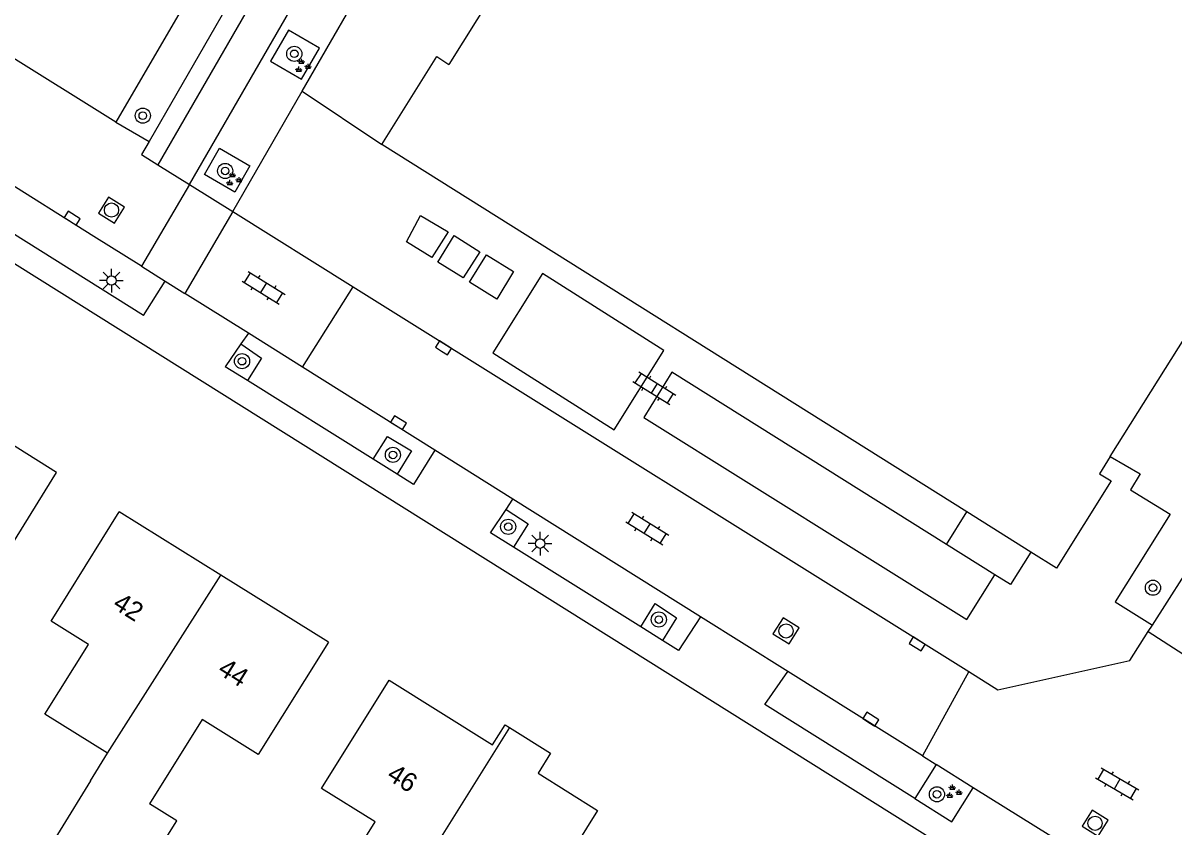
# Model space of a CAD drawing. Extents: x 136000 to 141014, y 402000 to 403500.
# Drawn here: x 138025.6 to 138086.4, y 402251.7 to 402294.1 of the extents above; entities that cross this region are included whole.
import ezdxf

# ---------------------------------------------------------------- set-up
doc = ezdxf.new("R2010")
doc.units = 0
for name, color, linetype in [('gg-anno-huisnummerreeks BGT', 7, 'Continuous'), ('gg-bbg-gedigitaliseerde bebouwing', 7, 'Continuous'), ('gg-bbg-hoofdgebouw', 7, 'Continuous'), ('gg-bbg-tussenscheiding', 7, 'Continuous'), ('gg-knt-verharding', 7, 'Continuous'), ('gg-knt-verharding nz', 7, 'Continuous'), ('gg-kwrk-afval apart plaats', 7, 'Continuous'), ('gt-grn-weggrens', 7, 'Continuous'), ('gt-symb-boom', 7, 'Continuous'), ('gt-symb-groenvak', 7, 'Continuous'), ('gt-symb-klinker verharding', 7, 'Continuous'), ('gt-symb-kolk', 7, 'Continuous'), ('gt-symb-lichtmast', 7, 'Continuous'), ('gt-symb-rioolschacht', 7, 'Continuous')]:
    doc.layers.add(name, color=color, linetype=linetype)

# ---------------------------------------------------------------- blocks, each defined once
blk = doc.blocks.new('gt0-RS')
at = {"layer": 'gt-symb-rioolschacht'}
blk.add_lwpolyline([(-0.5, -0.5), (0.5, -0.5), (0.5, 0.5), (-0.5, 0.5)], close=True, dxfattribs=at)
blk.add_circle((0, 0), 0.375, dxfattribs=at)
blk = doc.blocks.new('gt0-BOOM')
at = {"layer": 'gt-symb-boom'}
for radius in [0.4, 0.2]:
    blk.add_circle((0, 0), radius, dxfattribs=at)
blk = doc.blocks.new('gt0-GRVAK')
at = {"layer": 'gt-symb-groenvak'}
for p, q in [((-0.11, 0.189), (-0.228, 0.24)), ((-0.182, 0.153), (0.088, 0.153)), ((-0.091, 0.211), (-0.156, 0.322)), ((-0.047, 0.214), (-0.047, 0.393)), ((-0.004, 0.211), (0.061, 0.322)), ((0.015, 0.189), (0.133, 0.24)), ((0.262, -0.052), (0.197, 0.059)), ((0.305, -0.049), (0.305, 0.13)), ((0.349, -0.052), (0.414, 0.059)), ((-0.245, -0.228), (-0.363, -0.177)), ((-0.318, -0.264), (-0.047, -0.264)), ((-0.226, -0.206), (-0.291, -0.095)), ((-0.183, -0.203), (-0.183, -0.024)), ((-0.139, -0.206), (-0.074, -0.095)), ((-0.12, -0.228), (-0.002, -0.177)), ((0.243, -0.074), (0.125, -0.023)), ((0.17, -0.11), (0.441, -0.11)), ((0.368, -0.074), (0.486, -0.023))]:
    blk.add_line(p, q, dxfattribs=at)
blk = doc.blocks.new('gt0-KL1')
at = {"layer": 'gt-symb-klinker verharding'}
for p, q in [((-1.15, 0.3), (1.15, 0.3)), ((-1, -0.3), (-1, 0.3)), ((-0.5, 0.3), (-0.5, 0.45)), ((0, -0.3), (0, 0.3)), ((0.5, 0.3), (0.5, 0.45)), ((1, -0.3), (1, 0.3)), ((-1.15, -0.3), (1.15, -0.3)), ((-0.5, -0.45), (-0.5, -0.3)), ((0.5, -0.45), (0.5, -0.3))]:
    blk.add_line(p, q, dxfattribs=at)
blk = doc.blocks.new('gt0-KOLK')
at = {"layer": 'gt-symb-kolk'}
blk.add_lwpolyline([(0, 0), (0.375, 0), (0.375, 0.4), (-0.375, 0.4), (-0.375, 0), (0, 0)], dxfattribs=at)
blk = doc.blocks.new('gt0-LMAST')
at = {"layer": 'gt-symb-lichtmast'}
for p, q in [((-0.005, 0.246), (-0.005, 0.621)), ((-0.182, 0.173), (-0.447, 0.438)), ((0.172, 0.173), (0.437, 0.438)), ((-0.255, -0.004), (-0.63, -0.004)), ((-0.182, -0.181), (-0.447, -0.446)), ((-0.005, -0.254), (-0.005, -0.629)), ((0.437, -0.446), (0.172, -0.181)), ((0.245, -0.004), (0.62, -0.004))]:
    blk.add_line(p, q, dxfattribs=at)
blk.add_circle((-0.005, -0.004), 0.25, dxfattribs=at)

msp = doc.modelspace()

# ---------------------------------------------------------------- linework, layer by layer
at = {"layer": 'gg-bbg-gedigitaliseerde bebouwing'}
msp.add_line((138029.209, 402254.103), (138030.112, 402255.55), dxfattribs=at)
for points in [[(138022.349, 402263.896), (138023.097, 402263.429), (138027.421, 402270.38)], [(138030.112, 402255.55), (138026.798, 402257.618), (138029.094, 402261.298), (138027.124, 402262.527), (138030.731, 402268.3)], [(138041.771, 402261.41), (138038.073, 402255.491), (138035.107, 402257.341), (138032.323, 402252.882)], [(138041.108, 402246.911), (138044.242, 402251.926), (138041.409, 402253.696), (138044.981, 402259.41)], [(138029.209, 402254.103), (138026.001, 402248.889), (138030.2, 402246.273), (138033.76, 402251.987), (138032.323, 402252.882)], [(138055.991, 402252.53), (138052.318, 402246.653), (138049.951, 402248.132), (138046.919, 402243.28)]]:
    msp.add_lwpolyline(points, dxfattribs=at)
at = {"layer": 'gg-bbg-hoofdgebouw'}
for p, q in [((138057.574, 402306.97), (138048.127, 402291.924)), ((138075.499, 402268.299), (138044.593, 402287.7)), ((138083.069, 402271.215), (138088.142, 402279.298)), ((138036.085, 402264.959), (138030.731, 402268.3)), ((138078.883, 402266.175), (138075.499, 402268.299)), ((138041.771, 402261.41), (138036.085, 402264.959))]:
    msp.add_line(p, q, dxfattribs=at)
for points in [[(138044.593, 402287.7), (138047.501, 402292.336), (138048.127, 402291.924)], [(138027.421, 402270.38), (138022.831, 402273.24), (138021.611, 402271.27), (138019.677, 402272.496)], [(138083.069, 402271.215), (138082.502, 402270.312), (138083.129, 402269.935), (138080.241, 402265.322), (138078.883, 402266.175)], [(138044.981, 402259.41), (138050.444, 402255.996), (138051.105, 402257.055), (138051.34, 402256.908)], [(138051.34, 402256.908), (138053.51, 402255.552), (138052.849, 402254.493), (138055.991, 402252.53)]]:
    msp.add_lwpolyline(points, dxfattribs=at)
at = {"layer": 'gg-bbg-tussenscheiding'}
for p, q in [((138030.112, 402255.55), (138036.085, 402264.959)), ((138051.34, 402256.908), (138041.079, 402240.558))]:
    msp.add_line(p, q, dxfattribs=at)
at = {"layer": 'gg-knt-verharding'}
for p, q in [((138048.417, 402313.759), (138032.769, 402286.624)), ((138087.832, 402242.142), (137991.551, 402302.46)), ((138037.152, 402296.255), (138032.303, 402287.855)), ((138030.542, 402288.872), (138032.303, 402287.855)), ((138032.303, 402287.855), (138031.904, 402287.164)), ((138031.904, 402287.164), (138032.769, 402286.624)), ((138032.769, 402286.624), (138034.439, 402285.58)), ((138032.002, 402278.67), (138022.907, 402284.364)), ((138036.718, 402284.156), (138034.196, 402279.828)), ((138036.718, 402284.156), (138043.079, 402280.182)), ((138032.002, 402278.67), (138033.16, 402280.476)), ((138040.415, 402275.929), (138043.079, 402280.182)), ((138043.079, 402280.182), (138075.603, 402259.862)), ((138037.547, 402277.727), (138034.196, 402279.828)), ((138037.547, 402277.727), (138037.156, 402277.16)), ((138037.156, 402277.16), (138036.328, 402275.961)), ((138037.499, 402275.228), (138036.328, 402275.961)), ((138044.139, 402271.07), (138037.499, 402275.228)), ((138047.399, 402271.552), (138046.262, 402269.741)), ((138051.52, 402268.969), (138047.399, 402271.552)), ((138045.398, 402270.282), (138044.139, 402271.07)), ((138085.302, 402262.322), (138091.062, 402271.345)), ((138046.262, 402269.741), (138045.398, 402270.282)), ((138051.163, 402268.428), (138051.52, 402268.969)), ((138050.343, 402267.186), (138051.163, 402268.428)), ((138074.417, 402266.575), (138075.499, 402268.299)), ((138051.551, 402266.429), (138050.343, 402267.186)), ((138058.272, 402262.222), (138051.551, 402266.429)), ((138076.973, 402264.978), (138074.417, 402266.575)), ((138061.424, 402262.762), (138060.265, 402260.974)), ((138066.035, 402259.872), (138061.424, 402262.762)), ((138059.415, 402261.506), (138058.272, 402262.222)), ((138085.074, 402261.971), (138085.302, 402262.322)), ((138085.074, 402261.971), (138090.178, 402258.697)), ((138060.265, 402260.974), (138059.415, 402261.506)), ((138064.824, 402258.119), (138066.035, 402259.872)), ((138075.603, 402259.862), (138073.154, 402255.41)), ((138072.751, 402253.156), (138064.824, 402258.119)), ((138073.154, 402255.41), (138073.874, 402254.959)), ((138073.874, 402254.959), (138072.751, 402253.156)), ((138075.836, 402253.73), (138073.874, 402254.959)), ((138080.719, 402250.672), (138075.836, 402253.73))]:
    msp.add_line(p, q, dxfattribs=at)
for points in [[(138037.152, 402296.255), (138035.423, 402297.253), (138030.542, 402288.872)], [(138038.714, 402292.093), (138040.354, 402291.144), (138041.299, 402292.781), (138039.659, 402293.73), (138038.714, 402292.093)], [(138035.235, 402286.111), (138036.024, 402287.505), (138037.62, 402286.573), (138036.831, 402285.179), (138035.235, 402286.111)], [(138037.156, 402277.16), (138038.24, 402276.412), (138037.499, 402275.228)], [(138044.139, 402271.07), (138044.897, 402272.28), (138046.168, 402271.512), (138045.398, 402270.282)], [(138083.069, 402271.215), (138084.658, 402270.308), (138084.141, 402269.456), (138086.232, 402268.168), (138083.324, 402263.546), (138085.302, 402262.322)], [(138051.163, 402268.428), (138052.323, 402267.662), (138051.551, 402266.429)], [(138078.883, 402266.175), (138077.811, 402264.455), (138076.973, 402264.978)], [(138058.272, 402262.222), (138059.041, 402263.449), (138060.167, 402262.708), (138059.415, 402261.506)], [(138075.603, 402259.862), (138077.13, 402258.908), (138084.103, 402260.455), (138085.074, 402261.971)], [(138072.751, 402253.156), (138074.709, 402251.93), (138075.836, 402253.73)]]:
    msp.add_lwpolyline(points, dxfattribs=at)
at = {"layer": 'gg-knt-verharding nz'}
for p, q in [((138036.718, 402284.156), (138040.389, 402290.503)), ((138029.382, 402282.843), (138021.223, 402287.962)), ((138034.439, 402285.58), (138031.901, 402281.263)), ((138034.439, 402285.58), (138036.718, 402284.156)), ((138031.901, 402281.263), (138029.382, 402282.843)), ((138031.901, 402281.263), (138033.16, 402280.476)), ((138033.16, 402280.476), (138034.196, 402279.828)), ((138040.415, 402275.929), (138037.547, 402277.727)), ((138047.399, 402271.552), (138040.415, 402275.929)), ((138061.424, 402262.762), (138051.52, 402268.969)), ((138073.154, 402255.41), (138066.035, 402259.872))]:
    msp.add_line(p, q, dxfattribs=at)
for points in [[(138034.439, 402285.58), (138050.144, 402312.763), (138048.417, 402313.759)], [(138040.389, 402290.503), (138052.491, 402311.426), (138053.668, 402310.687)], [(138053.088, 402280.886), (138050.464, 402276.696), (138056.871, 402272.624), (138059.495, 402276.814), (138053.088, 402280.886)], [(138074.417, 402266.575), (138059.907, 402275.669), (138058.444, 402273.285), (138075.498, 402262.617), (138076.973, 402264.978)]]:
    msp.add_lwpolyline(points, dxfattribs=at)
at = {"layer": 'gg-kwrk-afval apart plaats'}
for points in [[(138046.641, 402283.95), (138048.101, 402283.089), (138047.243, 402281.72), (138045.893, 402282.548), (138046.641, 402283.95)], [(138048.418, 402282.88), (138049.774, 402282.033), (138048.898, 402280.655), (138047.556, 402281.487), (138048.418, 402282.88)], [(138050.121, 402281.868), (138051.557, 402280.989), (138050.67, 402279.521), (138049.221, 402280.421), (138050.121, 402281.868)]]:
    msp.add_lwpolyline(points, dxfattribs=at)
at = {"layer": 'gt-grn-weggrens'}
for p, q in [((138030.542, 402288.872), (138024.551, 402292.627)), ((138040.389, 402290.503), (138044.593, 402287.7))]:
    msp.add_line(p, q, dxfattribs=at)

# ---------------------------------------------------------------- block references
at = {"layer": 'gt-symb-boom'}
for p in [(138039.972, 402292.48), (138031.971, 402289.215), (138036.322, 402286.295), (138037.213, 402276.251), (138045.182, 402271.303), (138051.272, 402267.508), (138085.327, 402264.29), (138059.228, 402262.609), (138073.919, 402253.383)]:
    msp.add_blockref('gt0-BOOM', p, dxfattribs=at)
at = {"layer": 'gt-symb-groenvak'}
for p in [(138040.396, 402291.826), (138036.753, 402285.842), (138074.782, 402253.502)]:
    msp.add_blockref('gt0-GRVAK', p, dxfattribs=at)
at = {"layer": 'gt-symb-klinker verharding'}
for p, rotation in [((138038.356, 402280.129), -31.92645508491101), ((138058.992, 402274.823), -32.211897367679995), ((138058.614, 402267.414), -31.95677082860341), ((138083.441, 402253.935), -30.33480582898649)]:
    msp.add_blockref('gt0-KL1', p, dxfattribs=dict(at, rotation=rotation))
at = {"layer": 'gt-symb-kolk'}
for p, rotation in [((138028.128, 402283.636), -32.2118973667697), ((138047.749, 402276.784), -32.211897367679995), ((138045.367, 402272.836), -32.211897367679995), ((138072.774, 402261.153), -32.211897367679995), ((138070.319, 402257.18), -32.211897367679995)]:
    msp.add_blockref('gt0-KOLK', p, dxfattribs=dict(at, rotation=rotation))
at = {"layer": 'gt-symb-lichtmast'}
for p in [(138030.322, 402280.515), (138052.964, 402266.623)]:
    msp.add_blockref('gt0-LMAST', p, dxfattribs=at)
at = {"layer": 'gt-symb-rioolschacht'}
for p, rotation in [((138030.318, 402284.23), -32.211897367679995), ((138065.947, 402262.009), -31.95677082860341), ((138082.271, 402251.854), -32.211897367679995)]:
    msp.add_blockref('gt0-RS', p, dxfattribs=dict(at, rotation=rotation))

# ---------------------------------------------------------------- texts
at = {"layer": 'gg-anno-huisnummerreeks BGT'}
for s, p in [('42', (138030.323, 402263.251)), ('44', (138035.87, 402259.789)), ('46', (138044.799, 402254.217))]:
    msp.add_text(s, height=1, rotation=328, dxfattribs=at).set_placement(p)

doc.saveas('drawing.dxf')
